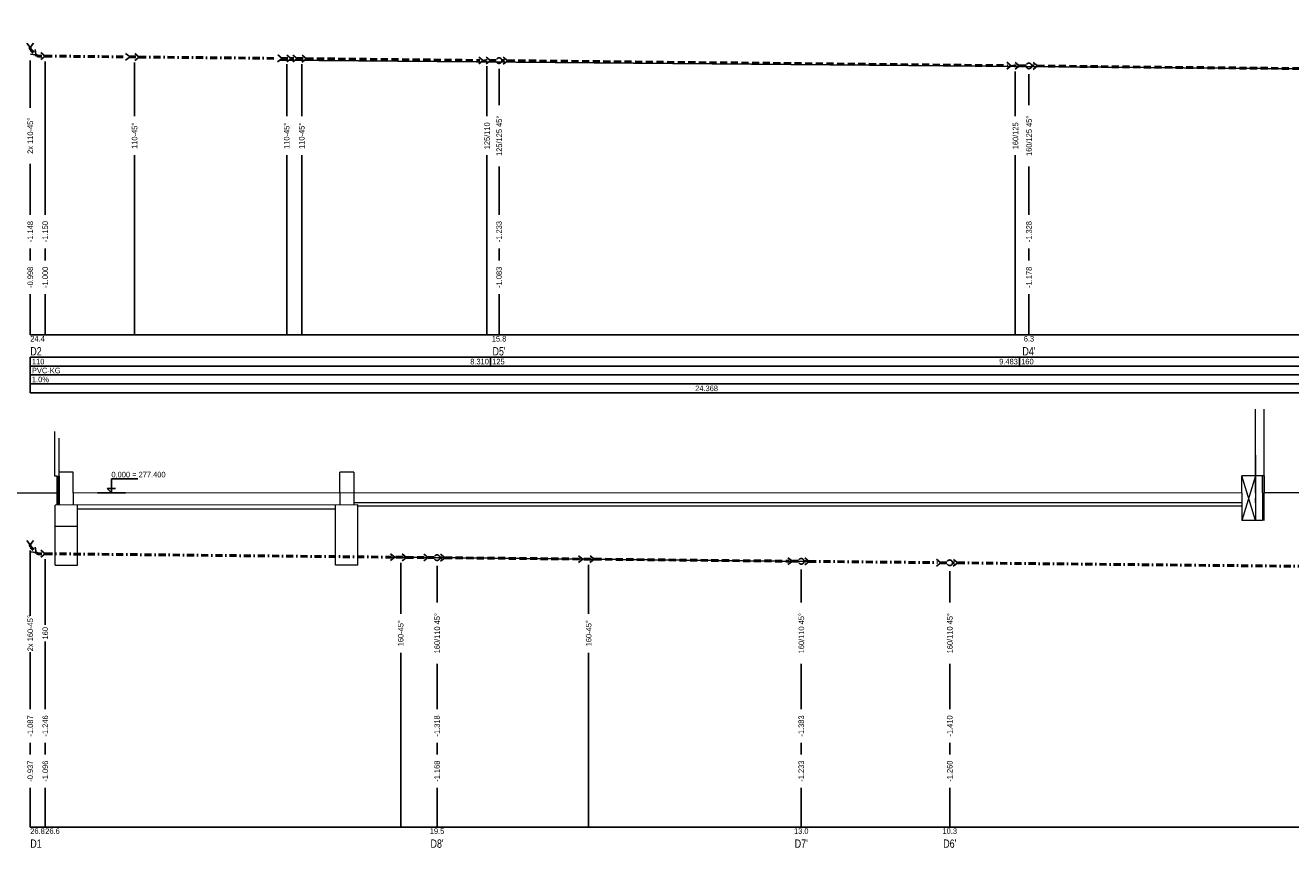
# Model space of a CAD drawing. Header units: millimetres. Extents: x -300186 to 535068, y -28581 to 763298.
# Tile 289 of 405: x -4266 to 18420, y 255488 to 270256. Entities that reach past the tile are written whole.
import ezdxf
from ezdxf.enums import TextEntityAlignment as Align

# ---------------------------------------------------------------- set-up
doc = ezdxf.new("R2010")
doc.units = ezdxf.units.MM
doc.header["$LTSCALE"] = 10
doc.linetypes.add('DASHDOT', pattern=[25.4, 12.7, -6.35, 0, -6.35])
doc.linetypes.add('DASHED', pattern=[19.05, 12.7, -6.35])
doc.layers.add('netisk', color=30, linetype='Continuous', plot=False)
for name, color, linetype, lineweight in [('NS_tlusta', 252, 'Continuous', 18), ('NS_velmi_tlusta', 252, 'Continuous', 18), ('tenka', 6, 'Continuous', 9), ('text', 6, 'Continuous', 9), ('tlusta', 252, 'Continuous', 15), ('velmi_tlusta', 252, 'Continuous', 18), ('ZTI-DSP-kanal_destova', 70, 'DASHED', 50), ('ZTI-DSP-kanal_destova_stavajici', 103, 'DASHDOT', 50), ('ZTI-DSP-konstrukce', 252, 'Continuous', 18), ('ZTI-DSP-Popis4', 140, 'Continuous', 40), ('ZTI-DSP-rez_kanal_tabulka', 255, 'Continuous', 25)]:
    doc.layers.add(name, color=color, linetype=linetype, lineweight=lineweight)
for name, color, linetype in [('popisky', 6, 'Continuous'), ('ZTI-DSP-kan_st_destova-popis', 7, 'Continuous'), ('ZTI-DSP-kanal_splaskova-popis', 7, 'Continuous'), ('ZTI-DSP-zar_predmety-tecky-popis', 7, 'Continuous')]:
    doc.layers.add(name, color=color, linetype=linetype)
doc.styles.add('laplan N', font='txt')
doc.linetypes.add('IZOLACE', pattern='A,0.00254,-2.54,[134,ltypeshp.shx,S=2.54,R=0,X=-2.54,Y=0],-5.08,[134,ltypeshp.shx,S=2.54,R=180,X=2.54,Y=0],-2.54', length=10.16254)

# ---------------------------------------------------------------- blocks, each defined once
blk = doc.blocks.new('*U821')
at = {"color": 255, "linetype": 'ByBlock', "lineweight": 25}
for p in [(-61, 79), (61, 79)]:
    blk.add_line(p, (0, 0), dxfattribs=at)
at = {"color": 0, "linetype": 'ByBlock', "lineweight": -2}
blk.add_line((0, 0), (0, -6209), dxfattribs=at)
blk = doc.blocks.new('*U822', base_point=(14680, 15478))
at = {"color": 0, "lineweight": -2}
blk.add_line((14534, 15478), (14680, 15478), dxfattribs=at)
at = {"color": 255, "lineweight": 25}
for q in [(14760, 15539), (14760, 15418)]:
    blk.add_line((14680, 15478), q, dxfattribs=at)
blk = doc.blocks.new('*U823')
at = {"color": 255, "linetype": 'ByBlock', "lineweight": 25}
for p in [(-61, 79), (61, 79)]:
    blk.add_line(p, (0, 0), dxfattribs=at)
at = {"color": 0, "linetype": 'ByBlock', "lineweight": -2}
blk.add_line((0, 0), (0, -330), dxfattribs=at)
blk = doc.blocks.new('*U824', base_point=(6647, 20403))
at = {"color": 255, "linetype": 'ByBlock', "lineweight": 25}
for p in [(6586, 20482), (6707, 20482)]:
    blk.add_line(p, (6647, 20403), dxfattribs=at)
at = {"color": 0, "linetype": 'ByBlock'}
for p, q in [((6647, 20403), (6647, 20294)), ((6647, 20194), (6647, 20161))]:
    blk.add_line(p, q, dxfattribs=at)
at = {"color": 255, "linetype": 'ByBlock', "lineweight": 25}
blk.add_circle((6647, 20244), 50, dxfattribs=at)
blk = doc.blocks.new('*U825')
at = {"color": 255, "linetype": 'ByBlock', "lineweight": 25}
for p in [(-61, 79), (61, 79)]:
    blk.add_line(p, (0, 0), dxfattribs=at)
at = {"color": 0, "linetype": 'ByBlock', "lineweight": -2}
blk.add_line((0, 0), (0, -2412), dxfattribs=at)
blk = doc.blocks.new('*U826', base_point=(14680, 15478))
at = {"color": 0, "lineweight": -2}
blk.add_line((14534, 15478), (14680, 15478), dxfattribs=at)
at = {"color": 255, "lineweight": 25}
for q in [(14760, 15539), (14760, 15418)]:
    blk.add_line((14680, 15478), q, dxfattribs=at)
blk = doc.blocks.new('*U827')
at = {"color": 255, "linetype": 'ByBlock', "lineweight": 25}
for p in [(-61, 79), (61, 79)]:
    blk.add_line(p, (0, 0), dxfattribs=at)
at = {"color": 0, "linetype": 'ByBlock', "lineweight": -2}
blk.add_line((0, 0), (0, -3489), dxfattribs=at)
blk = doc.blocks.new('*U828', base_point=(6647, 20403))
at = {"color": 255, "linetype": 'ByBlock', "lineweight": 25}
for p in [(6586, 20482), (6707, 20482)]:
    blk.add_line(p, (6647, 20403), dxfattribs=at)
at = {"color": 0, "linetype": 'ByBlock'}
for p, q in [((6647, 20403), (6647, 20294)), ((6647, 20194), (6647, 20161))]:
    blk.add_line(p, q, dxfattribs=at)
at = {"color": 255, "linetype": 'ByBlock', "lineweight": 25}
blk.add_circle((6647, 20244), 50, dxfattribs=at)
blk = doc.blocks.new('*U829')
at = {"color": 255, "linetype": 'ByBlock', "lineweight": 25}
for p in [(-61, 79), (61, 79)]:
    blk.add_line(p, (0, 0), dxfattribs=at)
at = {"color": 0, "linetype": 'ByBlock', "lineweight": -2}
blk.add_line((0, 0), (0, -2301), dxfattribs=at)
blk = doc.blocks.new('*U830', base_point=(6647, 20403))
at = {"color": 255, "linetype": 'ByBlock', "lineweight": 25}
for p in [(6586, 20482), (6707, 20482)]:
    blk.add_line(p, (6647, 20403), dxfattribs=at)
at = {"color": 0, "linetype": 'ByBlock'}
for p, q in [((6647, 20403), (6647, 20294)), ((6647, 20194), (6647, 20161))]:
    blk.add_line(p, q, dxfattribs=at)
at = {"color": 255, "linetype": 'ByBlock', "lineweight": 25}
blk.add_circle((6647, 20244), 50, dxfattribs=at)
blk = doc.blocks.new('*U831')
at = {"color": 255, "linetype": 'ByBlock', "lineweight": 25}
for p in [(-61, 79), (61, 79)]:
    blk.add_line(p, (0, 0), dxfattribs=at)
at = {"color": 0, "linetype": 'ByBlock', "lineweight": -2}
blk.add_line((0, 0), (0, -8185), dxfattribs=at)
blk = doc.blocks.new('*U936', base_point=(14613, 15656))
at = {"color": 0, "lineweight": -2}
for p, q in [((14604, 15647), (14613, 15656)), ((14507, 15636), (14576, 15636))]:
    blk.add_line(p, q, dxfattribs=at)
at = {"color": 255, "lineweight": 25}
for q in [(14626, 15755), (14712, 15669)]:
    blk.add_line((14613, 15656), q, dxfattribs=at)
at = {"color": 0, "lineweight": -2}
blk.add_arc((14576, 15676), 40, 270, 315, dxfattribs=at)
blk = doc.blocks.new('*U937', base_point=(14613, 15656))
at = {"color": 0, "lineweight": -2}
for p, q in [((14604, 15647), (14613, 15656)), ((14507, 15636), (14576, 15636))]:
    blk.add_line(p, q, dxfattribs=at)
at = {"color": 255, "lineweight": 25}
for q in [(14626, 15755), (14712, 15669)]:
    blk.add_line((14613, 15656), q, dxfattribs=at)
at = {"color": 0, "lineweight": -2}
blk.add_arc((14576, 15676), 40, 270, 315, dxfattribs=at)
blk = doc.blocks.new('*U975', base_point=(14613, 15656))
at = {"color": 0, "lineweight": -2}
for p, q in [((14604, 15647), (14613, 15656)), ((14507, 15636), (14576, 15636))]:
    blk.add_line(p, q, dxfattribs=at)
at = {"color": 255, "lineweight": 25}
for q in [(14626, 15755), (14712, 15669)]:
    blk.add_line((14613, 15656), q, dxfattribs=at)
at = {"color": 0, "lineweight": -2}
blk.add_arc((14576, 15676), 40, 270, 315, dxfattribs=at)
blk = doc.blocks.new('*U976', base_point=(14613, 15656))
at = {"color": 0, "lineweight": -2}
for p, q in [((14604, 15647), (14613, 15656)), ((14507, 15636), (14576, 15636))]:
    blk.add_line(p, q, dxfattribs=at)
at = {"color": 255, "lineweight": 25}
for q in [(14626, 15755), (14712, 15669)]:
    blk.add_line((14613, 15656), q, dxfattribs=at)
at = {"color": 0, "lineweight": -2}
blk.add_arc((14576, 15676), 40, 270, 315, dxfattribs=at)
blk = doc.blocks.new('*U977')
at = {"color": 255, "linetype": 'ByBlock', "lineweight": 25}
for p in [(-61, 79), (61, 79)]:
    blk.add_line(p, (0, 0), dxfattribs=at)
at = {"color": 0, "linetype": 'ByBlock', "lineweight": -2}
blk.add_line((0, 0), (0, -1460), dxfattribs=at)
blk = doc.blocks.new('*U978', base_point=(14597, 15408))
at = {"color": 255, "lineweight": 25}
for q in [(14676, 15469), (14676, 15347)]:
    blk.add_line((14597, 15408), q, dxfattribs=at)
at = {"color": 0, "lineweight": -2}
blk.add_line((14491, 15408), (14597, 15408), dxfattribs=at)
blk = doc.blocks.new('*U979')
at = {"color": 255, "linetype": 'ByBlock', "lineweight": 25}
for p in [(-61, 79), (61, 79)]:
    blk.add_line(p, (0, 0), dxfattribs=at)
at = {"color": 0, "linetype": 'ByBlock', "lineweight": -2}
blk.add_line((0, 0), (0, -2501), dxfattribs=at)
blk = doc.blocks.new('*U980', base_point=(14597, 15408))
at = {"color": 255, "lineweight": 25}
for q in [(14676, 15469), (14676, 15347)]:
    blk.add_line((14597, 15408), q, dxfattribs=at)
at = {"color": 0, "lineweight": -2}
blk.add_line((14491, 15408), (14597, 15408), dxfattribs=at)
blk = doc.blocks.new('*U981')
at = {"color": 255, "linetype": 'ByBlock', "lineweight": 25}
for p in [(-61, 79), (61, 79)]:
    blk.add_line(p, (0, 0), dxfattribs=at)
at = {"color": 0, "linetype": 'ByBlock', "lineweight": -2}
blk.add_line((0, 0), (0, -45), dxfattribs=at)
blk = doc.blocks.new('*U982', base_point=(14597, 15408))
at = {"color": 255, "lineweight": 25}
for q in [(14676, 15469), (14676, 15347)]:
    blk.add_line((14597, 15408), q, dxfattribs=at)
at = {"color": 0, "lineweight": -2}
blk.add_line((14491, 15408), (14597, 15408), dxfattribs=at)
blk = doc.blocks.new('*U983')
at = {"color": 255, "linetype": 'ByBlock', "lineweight": 25}
for p in [(-61, 79), (61, 79)]:
    blk.add_line(p, (0, 0), dxfattribs=at)
at = {"color": 0, "linetype": 'ByBlock', "lineweight": -2}
blk.add_line((0, 0), (0, -3112), dxfattribs=at)
blk = doc.blocks.new('*U984', base_point=(20648, 19104))
at = {"color": 255, "linetype": 'ByBlock', "lineweight": 25}
for p, q in [((20648, 19104), (20587, 19183)), ((20648, 19104), (20630, 19034)), ((20648, 19104), (20709, 19183)), ((20666, 19034), (20648, 19104))]:
    blk.add_line(p, q, dxfattribs=at)
blk = doc.blocks.new('*U985', base_point=(6593, 20424))
at = {"color": 255, "linetype": 'ByBlock', "lineweight": 25}
for p in [(6532, 20503), (6654, 20503)]:
    blk.add_line(p, (6593, 20424), dxfattribs=at)
at = {"color": 0, "linetype": 'ByBlock'}
for p, q in [((6593, 20424), (6593, 20322)), ((6593, 20222), (6593, 20177))]:
    blk.add_line(p, q, dxfattribs=at)
at = {"color": 255, "linetype": 'ByBlock', "lineweight": 25}
blk.add_circle((6593, 20272), 50, dxfattribs=at)
blk = doc.blocks.new('*U986')
at = {"color": 255, "linetype": 'ByBlock', "lineweight": 25}
for p in [(-61, 79), (61, 79)]:
    blk.add_line(p, (0, 0), dxfattribs=at)
at = {"color": 0, "linetype": 'ByBlock', "lineweight": -2}
blk.add_line((0, 0), (0, -8966), dxfattribs=at)
blk = doc.blocks.new('*U987', base_point=(21831, 18885))
at = {"color": 255, "linetype": 'ByBlock', "lineweight": 25}
for p, q in [((21831, 18885), (21770, 18964)), ((21831, 18885), (21813, 18795)), ((21831, 18885), (21892, 18964)), ((21849, 18795), (21831, 18885))]:
    blk.add_line(p, q, dxfattribs=at)
blk = doc.blocks.new('*U988', base_point=(6783, 20365))
at = {"color": 255, "linetype": 'ByBlock', "lineweight": 25}
for p in [(6722, 20444), (6844, 20444)]:
    blk.add_line(p, (6783, 20365), dxfattribs=at)
at = {"color": 0, "linetype": 'ByBlock'}
for p, q in [((6783, 20365), (6783, 20246)), ((6783, 20146), (6783, 20103))]:
    blk.add_line(p, q, dxfattribs=at)
at = {"color": 255, "linetype": 'ByBlock', "lineweight": 25}
blk.add_circle((6783, 20196), 50, dxfattribs=at)
blk = doc.blocks.new('*U989')
at = {"color": 255, "linetype": 'ByBlock', "lineweight": 25}
for p in [(-61, 79), (61, 79)]:
    blk.add_line(p, (0, 0), dxfattribs=at)
at = {"color": 0, "linetype": 'ByBlock', "lineweight": -2}
blk.add_line((0, 0), (0, -5480), dxfattribs=at)
blk = doc.blocks.new('podklad')
at = {"layer": 'text', "color": 252, "char_height": 150, "attachment_point": 1, "rotation": 90, "style": 'laplan N'}
for insert in [(125350, 467583), (125731, 450357)]:
    blk.add_mtext_dynamic_manual_height_columns('\\pi1880.72915;SKLADOVACÍ HALA\\P\\pi2434.22915;(MLÝN)', width=5545.82, gutter_width=500, heights=[0], dxfattribs=dict(at, insert=insert))

msp = doc.modelspace()

# ---------------------------------------------------------------- linework, layer by layer
at = {"layer": 'NS_tlusta'}
for p, q in [((17791.159, 262172.85), (17791.137, 262547.99)), ((17791.177, 262547.99), (17791.177, 262172.85)), ((1371.702, 261872.958), (1371.702, 262242.958)), ((1621.702, 262242.958), (1371.702, 262242.958)), ((17541.177, 261872.85), (17541.159, 262172.85)), ((17911.177, 262172.85), (17541.159, 262172.85)), ((17791.177, 261372.85), (17541.159, 262172.85)), ((17791.177, 262172.85), (17541.177, 261372.85)), ((17791.177, 262172.85), (17791.177, 261372.85)), ((17941.177, 262172.85), (17941.177, 261872.85)), ((1371.702, 261872.958), (1371.702, 261652.958)), ((17541.177, 261872.85), (17541.177, 261372.85)), ((17911.177, 261872.85), (17911.177, 261372.85)), ((17535.847, 261692.313), (1621.702, 261692.313)), ((17541.177, 261632.85), (1696.702, 261632.85)), ((17535.847, 261633.004), (13217.996, 261633.004)), ((17911.177, 261372.85), (17541.177, 261372.85))]:
    msp.add_line(p, q, dxfattribs=at)
msp.add_lwpolyline([(1621.702, 262242.958), (1621.702, 261652.958)], dxfattribs=at)
at = {"layer": 'NS_velmi_tlusta'}
for p, q in [((17941.177, 262172.85), (17941.177, 263373.002)), ((17911.177, 261872.85), (17911.177, 262172.85)), ((17941.177, 262172.85), (17911.177, 262172.85)), ((-4774.79, 261872.97), (-3658.298, 261873.006)), ((-3408.298, 261873.015), (17541.177, 261873.703))]:
    msp.add_line(p, q, dxfattribs=at)
at = {"layer": 'tenka', "color": 251, "linetype": 'IZOLACE', "ltscale": 0.15}
msp.add_line((-3678.298, 262172.304), (-3678.298, 261652.304), dxfattribs=at)
at = {"layer": 'tlusta'}
for p, q in [((-3698.298, 262172.304), (-3658.298, 262172.304)), ((-3658.298, 262172.304), (-3658.298, 262242.304)), ((-3658.298, 262172.304), (-3658.298, 261652.304)), ((-3698.298, 261872.304), (-3698.298, 261652.304)), ((-3408.298, 261872.304), (-3408.298, 261652.304)), ((1696.702, 261652.958), (-3733.298, 261652.304)), ((-3733.298, 260572.304), (-3733.298, 261652.304)), ((-3333.298, 260572.304), (-3333.298, 261652.304)), ((1296.702, 261577.958), (-3333.298, 261577.958)), ((1296.702, 260572.958), (1296.702, 261652.958)), ((1696.702, 260572.958), (1696.702, 261652.958)), ((-3333.298, 261264.009), (-3733.298, 261264.009)), ((1696.702, 260572.958), (1296.702, 260572.958))]:
    msp.add_line(p, q, dxfattribs=at)
msp.add_lwpolyline([(-3733.298, 260572.304), (-3333.298, 260572.304)], dxfattribs=at)
at = {"layer": 'velmi_tlusta'}
for p, q in [((-3738.298, 262172.304), (-3738.298, 262972.304)), ((-3658.298, 262242.304), (-3658.298, 262852.304)), ((-3698.298, 262172.304), (-3738.298, 262172.304)), ((-3698.298, 262172.304), (-3698.298, 261872.304)), ((-3408.298, 262242.304), (-3658.298, 262242.304)), ((-3408.298, 261872.304), (-3408.298, 262242.304))]:
    msp.add_line(p, q, dxfattribs=at)
at = {"layer": 'ZTI-DSP-konstrukce'}
for p, q in [((17791.177, 261872.85), (17791.177, 263373.002)), ((17941.177, 261372.85), (17941.177, 263192.85)), ((17791.177, 261692.85), (17791.177, 261772.85))]:
    msp.add_line(p, q, dxfattribs=at)
msp.add_lwpolyline([(17941.177, 261874.556), (23745.638, 261874.556)], dxfattribs=at)
at = {"layer": 'ZTI-DSP-rez_kanal_tabulka', "color": 40}
for p, q in [((-4177.254, 268773.618), (-4177.254, 269624.553)), ((-3909.218, 266855.437), (-3909.218, 269604.047)), ((-2306.422, 268623.618), (-2306.422, 269587.191)), ((419.561, 268623.618), (419.561, 269559.932)), ((690.059, 268623.618), (690.059, 269557.227)), ((4009.987, 268623.618), (4009.987, 269524.205)), ((4226.959, 268823.618), (4226.959, 269472.685)), ((13482.965, 268623.618), (13482.965, 269429.375)), ((13726.936, 268823.618), (13726.936, 269377.685)), ((-2306.422, 264704.368), (-2306.422, 267923.618)), ((419.561, 264704.368), (419.561, 267923.618)), ((690.059, 264704.368), (690.059, 267923.618)), ((4009.987, 264704.368), (4009.987, 267923.618)), ((13482.965, 264704.368), (13482.965, 267923.618)), ((-4177.254, 266855.437), (-4177.254, 267773.618)), ((4226.959, 266855.437), (4226.959, 267723.618)), ((13726.936, 266855.437), (13726.936, 267723.618)), ((-4177.254, 266035.959), (-4177.254, 266255.437)), ((-3909.218, 266035.959), (-3909.218, 266255.437)), ((4226.959, 266035.959), (4226.959, 266255.437)), ((13726.936, 266035.959), (13726.936, 266255.437)), ((-4177.254, 264704.368), (-4177.254, 265435.959)), ((-3909.218, 264704.368), (-3909.218, 265435.959)), ((4226.959, 264704.368), (4226.959, 265435.959)), ((13726.936, 264704.368), (13726.936, 265435.959)), ((-4177.254, 264704.368), (20073.062, 264704.368)), ((-4177.254, 264304.368), (20073.062, 264304.368)), ((-4177.254, 263664.368), (-4177.254, 264304.368)), ((4074.967, 264144.368), (4074.967, 264304.368)), ((13557.944, 264144.368), (13557.944, 264304.368)), ((-4177.254, 264144.368), (20073.062, 264144.368)), ((-4177.254, 263984.368), (20073.062, 263984.368)), ((-4177.254, 263824.368), (20073.062, 263824.368)), ((-4177.254, 263664.368), (20073.062, 263664.368)), ((-2722.201, 261872.85), (-2722.201, 262122.85)), ((-2249.701, 262122.85), (-2722.201, 262122.85)), ((-2972.201, 261872.85), (-2472.201, 261872.85)), ((-2722.201, 261872.85), (-2797.201, 261947.85)), ((-2647.201, 261947.85), (-2797.201, 261947.85)), ((-4177.254, 259661.88), (-4177.254, 260837.666)), ((-3908.298, 259502.856), (-3908.298, 260678.642)), ((2463.486, 259702.856), (2463.486, 260613.891)), ((3115.544, 259902.856), (3115.544, 260558.404)), ((5833.48, 259702.856), (5833.48, 260580.191)), ((9644.622, 259902.856), (9644.622, 260493.113)), ((12307.277, 259902.856), (12307.277, 260466.486)), ((-3908.298, 257989.795), (-3908.298, 259202.856)), ((-4177.254, 257989.795), (-4177.254, 259013.814)), ((2463.486, 255874.556), (2463.486, 259002.856)), ((5833.48, 255874.556), (5833.48, 259002.856)), ((3115.544, 257989.795), (3115.544, 258802.856)), ((9644.622, 257989.795), (9644.622, 258802.856)), ((12307.277, 257989.795), (12307.277, 258802.856)), ((-4177.254, 257178.586), (-4177.254, 257389.795)), ((-3908.298, 257178.586), (-3908.298, 257389.795)), ((3115.544, 257178.586), (3115.544, 257389.795)), ((9644.622, 257178.586), (9644.622, 257389.795)), ((12307.277, 257178.586), (12307.277, 257389.795)), ((-4177.254, 255874.556), (-4177.254, 256578.586)), ((-3908.298, 255874.556), (-3908.298, 256578.586)), ((3115.544, 255874.556), (3115.544, 256578.586)), ((9644.622, 255874.556), (9644.622, 256578.586)), ((12307.277, 255874.556), (12307.277, 256578.586)), ((-4177.254, 255874.556), (22642.358, 255874.556))]:
    msp.add_line(p, q, dxfattribs=at)

# ---------------------------------------------------------------- block references
at = {"layer": 'ZTI-DSP-kanal_destova'}
for name, p, rotation in [('*U980', (336.812, 269661.502), 179.4270613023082), ('*U981', (502.31, 269659.762), 89.4270613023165), ('*U982', (607.31, 269658.712), 179.4270613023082), ('*U983', (772.808, 269656.972), 89.4270613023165), ('*U984', (3945.007, 269625.25), 89.4270613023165), ('*U985', (4074.967, 269623.95), 89.4270613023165), ('*U986', (4381.951, 269620.88), 89.4270613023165), ('*U987', (13407.985, 269530.62), 89.4270613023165), ('*U988', (13557.944, 269529.12), 89.4270613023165), ('*U989', (13879.928, 269525.9), 89.4270613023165), ('*U822', (2360.142, 260715.958), 179.4270613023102), ('*U823', (2566.83, 260713.768), 89.4270613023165), ('*U824', (2956.552, 260709.871), 89.4270613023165), ('*U825', (3258.537, 260706.851), 89.4270613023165), ('*U826', (5730.136, 260682.135), 179.4270613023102), ('*U827', (5936.824, 260679.945), 89.4270613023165), ('*U828', (9485.63, 260644.457), 89.4270613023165), ('*U830', (12148.285, 260617.83), 89.4270613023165)]:
    msp.add_blockref(name, p, dxfattribs=dict(at, rotation=rotation))
at = {"layer": 'ZTI-DSP-kanal_destova_stavajici', "xscale": -1, "rotation": 315.0000000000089}
for name, p in [('*U975', (-4177.254, 269856.084)), ('*U937', (-4177.254, 260937.666))]:
    msp.add_blockref(name, p, dxfattribs=at)
at = {"layer": 'ZTI-DSP-kanal_destova_stavajici', "xscale": -1}
for name, p in [('*U976', (-4074.724, 269724.553)), ('*U936', (-4073.804, 260799.148))]:
    msp.add_blockref(name, p, dxfattribs=at)
at = {"layer": 'ZTI-DSP-kanal_destova_stavajici'}
for name, p, rotation in [('*U977', (-3909.218, 269704.047), 89.4270613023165), ('*U978', (-2389.171, 269688.846), 179.4270613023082), ('*U979', (-2223.673, 269687.106), 89.4270613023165), ('*U821', (-3908.298, 260778.642), 89.4270613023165), ('*U829', (9787.615, 260641.437), 89.4270613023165), ('*U831', (12450.27, 260614.81), 89.4270613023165)]:
    msp.add_blockref(name, p, dxfattribs=dict(at, rotation=rotation))

# ---------------------------------------------------------------- texts
at = {"layer": 'ZTI-DSP-kan_st_destova-popis', "color": 7, "insert": (10318.969, 264560.4), "char_height": 100, "attachment_point": 5, "style": 'laplan N'}
msp.add_mtext('\\W0.8; ', dxfattribs=at)
at = {"layer": 'ZTI-DSP-kanal_splaskova-popis', "color": 7, "char_height": 100, "attachment_point": 5, "style": 'laplan N'}
for insert in [(17393.969, 266096.366), (14133.969, 265389.8)]:
    msp.add_mtext('\\W0.8; ', dxfattribs=dict(at, insert=insert))
at = {"layer": 'ZTI-DSP-Popis4', "style": 'laplan N', "width": 0.8}
for s, p in [('D2', (-4177.254, 264334.368)), ('D1', (-4177.254, 255504.556))]:
    msp.add_text(s, height=150, dxfattribs=at).set_placement(p)
for s, p in [("D5'", (4226.959, 264334.368)), ("D4'", (13726.936, 264334.368)), ("D8'", (3115.544, 255504.556)), ("D7'", (9644.622, 255504.556)), ("D6'", (12307.277, 255504.556))]:
    msp.add_text(s, height=150, dxfattribs=at).set_placement(p, align=Align.CENTER)
at = {"layer": 'ZTI-DSP-rez_kanal_tabulka', "style": 'laplan N', "width": 0.8}
for s, p in [('2x 110-45°', (-4177.254, 268273.618)), ('110-45°', (-2306.422, 268273.618)), ('110-45°', (419.561, 268273.618)), ('110-45°', (690.059, 268273.618)), ('125/110', (4009.987, 268273.618)), ('125/125 45°', (4226.959, 268273.618)), ('160/125', (13482.965, 268273.618)), ('160/125 45°', (13726.936, 268273.618)), ('-1.148', (-4177.254, 266555.437)), ('-1.150', (-3909.218, 266555.437)), ('-1.233', (4226.959, 266555.437)), ('-1.328', (13726.936, 266555.437)), ('-0.998', (-4177.254, 265735.959)), ('-1.000', (-3909.218, 265735.959)), ('-1.083', (4226.959, 265735.959)), ('-1.178', (13726.936, 265735.959)), ('2x 160-45°', (-4177.254, 259352.856)), ('160-45°', (2463.486, 259352.856)), ('160/110 45°', (3115.544, 259352.856)), ('160-45°', (5833.48, 259352.856)), ('160/110 45°', (9644.622, 259352.856)), ('160/110 45°', (12307.277, 259352.856)), ('160', (-3908.298, 259352.856)), ('-1.087', (-4177.254, 257689.795)), ('-1.246', (-3908.298, 257689.795)), ('-1.318', (3115.544, 257689.795)), ('-1.383', (9644.622, 257689.795)), ('-1.410', (12307.277, 257689.795)), ('-1.096', (-3908.298, 256878.586)), ('-0.937', (-4177.254, 256878.586)), ('-1.168', (3115.544, 256878.586)), ('-1.233', (9644.622, 256878.586)), ('-1.260', (12307.277, 256878.586))]:
    msp.add_text(s, height=100, rotation=90, dxfattribs=at).set_placement(p, align=Align.MIDDLE)
for s, p in [('24.4', (-4177.254, 264584.368)), ('110', (-4147.254, 264174.368)), ('PVC-KG', (-4147.254, 264014.368)), ('125', (4104.967, 264174.368)), ('160', (13587.944, 264174.368)), ('1.0%', (-4147.254, 263854.368)), ('26.8', (-4177.254, 255754.556)), ('26.6', (-3908.298, 255754.556))]:
    msp.add_text(s, height=100, dxfattribs=at).set_placement(p)
for s, p in [('15.8', (4226.959, 264584.368)), ('6.3', (13726.936, 264584.368)), ('19.5', (3115.544, 255754.556)), ('13.0', (9644.622, 255754.556)), ('10.3', (12307.277, 255754.556))]:
    msp.add_text(s, height=100, dxfattribs=at).set_placement(p, align=Align.CENTER)
for s, p in [('8.310', (4044.967, 264174.368)), ('9.483', (13527.944, 264174.368))]:
    msp.add_text(s, height=100, dxfattribs=at).set_placement(p, align=Align.RIGHT)
msp.add_text('24.368', height=100, dxfattribs=at).set_placement((7947.904, 263744.368), align=Align.MIDDLE)
at = {"layer": 'ZTI-DSP-rez_kanal_tabulka', "style": 'laplan N'}
msp.add_text('0,000 = 277.400', height=100, dxfattribs=at).set_placement((-2722.201, 262147.85))
at = {"layer": 'ZTI-DSP-zar_predmety-tecky-popis', "color": 7, "char_height": 100, "attachment_point": 5, "style": 'laplan N'}
for insert in [(11956.839, 266341.479), (13946.839, 265202.67)]:
    msp.add_mtext('\\W0.8; ', dxfattribs=dict(at, insert=insert))

# ---------------------------------------------------------------- next in the draw order: block references
at = {"layer": 'popisky', "lineweight": -3}
msp.add_blockref('podklad', (-124985.783, -261654.613), dxfattribs=at)

# ---------------------------------------------------------------- next in the draw order: linework, layer by layer
at = {"layer": 'netisk', "lineweight": -3}
for points in [[(296.842, 269631.462), (20028.094, 269464.047)], [(2300.145, 260716.558), (9787.615, 260641.437)]]:
    msp.add_lwpolyline(points, dxfattribs=at)

doc.saveas('drawing.dxf')
